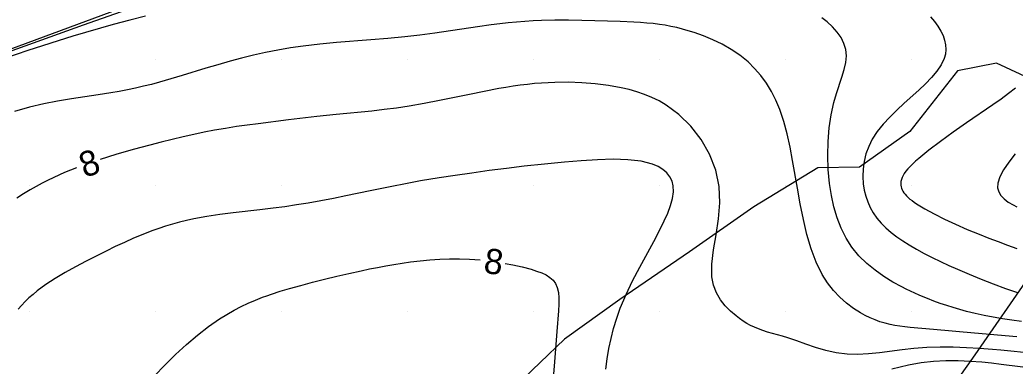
# Model space of a CAD drawing. Extents: x 2602990 to 2605851, y 618069 to 619180.
# Drawn here: x 2603189.3 to 2603268.2, y 618625.7 to 618653.1 of the extents above; entities that cross this region are included whole.
import ezdxf

# ---------------------------------------------------------------- set-up
doc = ezdxf.new("R2010")
doc.units = 0
for name, color, linetype in [('DTM Contours Major', 7, 'Continuous'), ('DTM Contours Major Text', 7, 'Continuous'), ('DTM Contours Minor', 7, 'Continuous'), ('DTM Contours Minor Text', 7, 'Continuous'), ('Exist DTM Crownline', 7, 'Continuous'), ('Exist DTM QL2 LIDAR Elevation Point', 7, 'Continuous'), ('Exist Roads EOP', 7, 'Continuous'), ('PH Exist DTM Obscure Area', 7, 'Continuous')]:
    doc.layers.add(name, color=color, linetype=linetype)

msp = doc.modelspace()

# ---------------------------------------------------------------- linework, layer by layer
at = {"layer": 'DTM Contours Major'}
for points in [[(2603269.723, 618626.675), (2603267.113, 618626.927), (2603266.446, 618626.985), (2603265.423, 618627.063), (2603264.382, 618627.124), (2603263.331, 618627.162), (2603262.279, 618627.17), (2603261.232, 618627.142), (2603260.199, 618627.072), (2603259.268, 618626.969), (2603257.463, 618626.726), (2603256.59, 618626.631), (2603255.738, 618626.583), (2603254.908, 618626.603), (2603254.045, 618626.717), (2603253.21, 618626.908), (2603252.407, 618627.15), (2603251.637, 618627.417), (2603250.904, 618627.682), (2603250.211, 618627.919), (2603249.781, 618628.049), (2603248.587, 618628.375), (2603248.218, 618628.487), (2603247.862, 618628.615), (2603247.552, 618628.747), (2603247.25, 618628.896), (2603246.954, 618629.063), (2603246.663, 618629.248), (2603246.375, 618629.449), (2603246.088, 618629.668), (2603245.647, 618630.041), (2603245.227, 618630.461), (2603244.848, 618630.936), (2603244.532, 618631.474), (2603244.299, 618632.08), (2603244.17, 618632.764), (2603244.173, 618633.768), (2603244.311, 618634.886), (2603244.512, 618636.088), (2603244.703, 618637.348), (2603244.809, 618638.637), (2603244.758, 618639.926), (2603244.479, 618641.232), (2603243.987, 618642.482), (2603243.313, 618643.649), (2603242.493, 618644.707), (2603241.558, 618645.629), (2603240.542, 618646.388), (2603239.981, 618646.717), (2603239.406, 618646.998), (2603238.819, 618647.237), (2603238.218, 618647.439), (2603237.606, 618647.609), (2603236.981, 618647.752), (2603235.956, 618647.938), (2603234.908, 618648.072), (2603233.846, 618648.157), (2603232.777, 618648.195), (2603231.712, 618648.186), (2603230.656, 618648.134), (2603230.09, 618648.088), (2603229.526, 618648.03), (2603228.963, 618647.961), (2603228.398, 618647.881), (2603227.829, 618647.791), (2603227.253, 618647.691), (2603226.106, 618647.473), (2603224.933, 618647.233), (2603222.542, 618646.736), (2603221.34, 618646.502), (2603220.146, 618646.296), (2603219.142, 618646.148), (2603218.151, 618646.022), (2603217.175, 618645.914), (2603214.344, 618645.633), (2603212.817, 618645.469), (2603210.582, 618645.205), (2603208.15, 618644.906), (2603207.297, 618644.794), (2603206.439, 618644.673), (2603205.576, 618644.538), (2603204.707, 618644.387), (2603203.88, 618644.227), (2603203.045, 618644.051), (2603202.199, 618643.86), (2603201.337, 618643.654), (2603200.459, 618643.435), (2603199.561, 618643.204), (2603198.234, 618642.851), (2603196.877, 618642.466), (2603195.619, 618642.075)], [(2603193.735, 618641.405), (2603192.796, 618641.034), (2603191.488, 618640.436), (2603191.007, 618640.191), (2603190.532, 618639.933), (2603190.06, 618639.661), (2603189.537, 618639.341), (2603189.014, 618638.999)]]:
    msp.add_lwpolyline(points, dxfattribs=at)
at = {"layer": 'DTM Contours Minor'}
for points in [[(2603180.514, 618647.89), (2603200.496, 618655.288)], [(2603188.36, 618650.611), (2603194.289, 618652.758), (2603200.261, 618654.868)], [(2603199.215, 618653.431), (2603197.98, 618653.126), (2603196.652, 618652.773), (2603193.447, 618651.847), (2603189.893, 618650.726), (2603186.139, 618649.456)], [(2603268.757, 618629.22), (2603267.987, 618629.317), (2603267.232, 618629.428), (2603266.494, 618629.552), (2603265.773, 618629.69), (2603265.068, 618629.842), (2603264.381, 618630.009), (2603263.847, 618630.154), (2603263.323, 618630.308), (2603262.807, 618630.472), (2603262.296, 618630.647), (2603261.789, 618630.833), (2603261.285, 618631.029), (2603260.949, 618631.166), (2603260.613, 618631.309), (2603260.276, 618631.458), (2603259.938, 618631.614), (2603259.597, 618631.779), (2603259.254, 618631.952), (2603258.537, 618632.343), (2603257.822, 618632.78), (2603257.124, 618633.271), (2603256.459, 618633.819), (2603255.842, 618634.431), (2603255.289, 618635.112), (2603254.833, 618635.829), (2603254.445, 618636.607), (2603254.123, 618637.436), (2603253.862, 618638.309), (2603253.659, 618639.218), (2603253.511, 618640.156), (2603253.405, 618641.267), (2603253.365, 618642.387), (2603253.391, 618643.498), (2603253.481, 618644.581), (2603253.634, 618645.618), (2603253.847, 618646.591), (2603254.055, 618647.308), (2603254.49, 618648.606), (2603254.671, 618649.197), (2603254.797, 618649.757), (2603254.843, 618650.289), (2603254.795, 618650.795), (2603254.653, 618651.279), (2603254.427, 618651.741), (2603254.123, 618652.18), (2603253.749, 618652.596), (2603253.313, 618652.989), (2603252.887, 618653.313)], [(2603261.515, 618653.379), (2603261.832, 618653.008), (2603262.108, 618652.635), (2603262.34, 618652.261), (2603262.517, 618651.9), (2603262.646, 618651.537), (2603262.723, 618651.172), (2603262.743, 618650.806), (2603262.704, 618650.438), (2603262.602, 618650.069), (2603262.366, 618649.578), (2603262.03, 618649.084), (2603261.611, 618648.586), (2603261.125, 618648.083), (2603260.591, 618647.574), (2603259.44, 618646.528), (2603258.857, 618645.988), (2603258.295, 618645.434), (2603257.77, 618644.864), (2603257.301, 618644.276), (2603256.905, 618643.668), (2603256.618, 618643.095), (2603256.403, 618642.509), (2603256.256, 618641.914), (2603256.174, 618641.317), (2603256.153, 618640.723), (2603256.19, 618640.138), (2603256.267, 618639.645), (2603256.384, 618639.165), (2603256.542, 618638.699), (2603256.74, 618638.251), (2603256.98, 618637.821), (2603257.26, 618637.414), (2603257.597, 618637.011), (2603257.976, 618636.63), (2603258.392, 618636.27), (2603258.843, 618635.927), (2603259.324, 618635.599), (2603259.832, 618635.281), (2603260.414, 618634.944), (2603261.022, 618634.616), (2603261.653, 618634.294), (2603262.307, 618633.978), (2603262.979, 618633.666), (2603263.669, 618633.356), (2603264.592, 618632.955), (2603265.536, 618632.563), (2603266.495, 618632.185), (2603267.465, 618631.83), (2603268.439, 618631.503)], [(2603268.376, 618627.986), (2603265.027, 618628.287), (2603261.758, 618628.582), (2603259.899, 618628.742), (2603259.486, 618628.784), (2603259.088, 618628.833), (2603258.701, 618628.892), (2603258.325, 618628.964), (2603257.914, 618629.064), (2603257.513, 618629.185), (2603257.119, 618629.328), (2603256.73, 618629.494), (2603256.344, 618629.682), (2603255.96, 618629.895), (2603255.404, 618630.249), (2603254.855, 618630.659), (2603254.324, 618631.13), (2603253.818, 618631.665), (2603253.348, 618632.269), (2603252.92, 618632.946), (2603252.452, 618633.905), (2603252.056, 618634.966), (2603251.72, 618636.105), (2603251.433, 618637.302), (2603251.183, 618638.535), (2603250.958, 618639.781), (2603250.579, 618641.986), (2603250.375, 618643.056), (2603250.146, 618644.092), (2603249.88, 618645.084), (2603249.564, 618646.024), (2603249.251, 618646.769), (2603248.894, 618647.47), (2603248.495, 618648.125), (2603248.052, 618648.734), (2603247.567, 618649.295), (2603247.04, 618649.809), (2603246.395, 618650.333), (2603245.707, 618650.798), (2603244.988, 618651.207), (2603244.25, 618651.565), (2603243.503, 618651.875), (2603242.759, 618652.14), (2603242.296, 618652.286), (2603241.838, 618652.417), (2603241.381, 618652.532), (2603240.925, 618652.632), (2603240.467, 618652.717), (2603240.007, 618652.788), (2603239.513, 618652.848), (2603239.012, 618652.896), (2603238.501, 618652.933), (2603237.978, 618652.962), (2603236.89, 618653.009), (2603234.892, 618653.082), (2603233.844, 618653.109), (2603232.779, 618653.123), (2603231.709, 618653.119), (2603230.644, 618653.093), (2603229.98, 618653.062), (2603229.32, 618653.021), (2603228.66, 618652.969), (2603227.998, 618652.907), (2603227.33, 618652.834), (2603226.653, 618652.751), (2603225.577, 618652.603), (2603222.181, 618652.095), (2603220.997, 618651.934), (2603219.79, 618651.79), (2603218.449, 618651.66), (2603217.093, 618651.55), (2603214.381, 618651.341), (2603213.047, 618651.219), (2603211.743, 618651.069), (2603210.72, 618650.921), (2603209.722, 618650.749), (2603208.746, 618650.555), (2603207.79, 618650.342), (2603206.852, 618650.111), (2603205.929, 618649.865), (2603204.962, 618649.588), (2603204.009, 618649.302), (2603202.142, 618648.73), (2603201.227, 618648.456), (2603200.322, 618648.199), (2603199.69, 618648.031), (2603199.058, 618647.875), (2603198.424, 618647.729), (2603197.785, 618647.593), (2603197.136, 618647.467), (2603196.473, 618647.351), (2603195.458, 618647.192), (2603193.339, 618646.88), (2603192.246, 618646.699), (2603191.139, 618646.483), (2603190.022, 618646.218), (2603188.822, 618645.869)], [(2603268.279, 618647.728), (2603267.724, 618647.305), (2603267.121, 618646.865), (2603266.474, 618646.409), (2603264.392, 618644.966), (2603263.335, 618644.227), (2603262.322, 618643.5), (2603261.394, 618642.803), (2603260.593, 618642.153), (2603260.343, 618641.934), (2603260.116, 618641.723), (2603259.911, 618641.519), (2603259.731, 618641.323), (2603259.574, 618641.133), (2603259.442, 618640.949), (2603259.344, 618640.786), (2603259.266, 618640.628), (2603259.21, 618640.474), (2603259.173, 618640.322), (2603259.158, 618640.175), (2603259.163, 618640.029), (2603259.183, 618639.906), (2603259.218, 618639.784), (2603259.268, 618639.663), (2603259.332, 618639.543), (2603259.412, 618639.424), (2603259.506, 618639.305), (2603259.62, 618639.18), (2603259.75, 618639.055), (2603259.895, 618638.929), (2603260.055, 618638.802), (2603260.23, 618638.674), (2603260.419, 618638.545), (2603261.062, 618638.15), (2603261.807, 618637.745), (2603262.633, 618637.335), (2603263.52, 618636.926), (2603264.445, 618636.523), (2603265.386, 618636.133), (2603266.142, 618635.832), (2603266.894, 618635.545), (2603267.642, 618635.272), (2603268.386, 618635.014)], [(2603268.251, 618642.513), (2603267.742, 618641.851), (2603267.32, 618641.241), (2603267.016, 618640.683), (2603266.857, 618640.177), (2603266.85, 618639.823), (2603266.938, 618639.499), (2603267.113, 618639.202), (2603267.369, 618638.931), (2603267.695, 618638.683), (2603268.085, 618638.457), (2603268.388, 618638.312)], [(2603235.759, 618625.437), (2603235.868, 618626.248), (2603236.005, 618627.056), (2603236.172, 618627.86), (2603236.375, 618628.662), (2603236.616, 618629.462), (2603236.899, 618630.261), (2603237.36, 618631.36), (2603237.884, 618632.449), (2603238.443, 618633.519), (2603239.563, 618635.568), (2603240.072, 618636.529), (2603240.397, 618637.189), (2603240.676, 618637.819), (2603240.898, 618638.414), (2603241.051, 618638.974), (2603241.125, 618639.495), (2603241.11, 618639.974), (2603241.015, 618640.356), (2603240.846, 618640.702), (2603240.604, 618641.012), (2603240.291, 618641.282), (2603239.909, 618641.513), (2603239.459, 618641.702), (2603238.56, 618641.926), (2603237.509, 618642.045), (2603236.341, 618642.079), (2603235.09, 618642.047), (2603233.791, 618641.966), (2603232.477, 618641.856), (2603230.88, 618641.702), (2603229.285, 618641.529), (2603227.882, 618641.361), (2603226.483, 618641.182), (2603225.11, 618640.994), (2603223.786, 618640.802), (2603222.534, 618640.609), (2603221.035, 618640.36), (2603219.848, 618640.146), (2603218.771, 618639.936), (2603217.038, 618639.577), (2603215.126, 618639.18), (2603214.135, 618638.981), (2603213.133, 618638.789), (2603212.128, 618638.609), (2603211.208, 618638.458), (2603210.284, 618638.32), (2603209.344, 618638.195), (2603208.302, 618638.07), (2603206.176, 618637.828), (2603205.117, 618637.693), (2603204.076, 618637.538), (2603203.065, 618637.355), (2603202.487, 618637.23), (2603201.921, 618637.092), (2603201.365, 618636.941), (2603200.817, 618636.776), (2603200.274, 618636.598), (2603199.735, 618636.405), (2603199.005, 618636.122), (2603198.276, 618635.816), (2603197.546, 618635.491), (2603196.817, 618635.148), (2603196.086, 618634.792), (2603195.354, 618634.426), (2603194.506, 618633.992), (2603193.668, 618633.548), (2603192.849, 618633.091), (2603192.063, 618632.621), (2603191.321, 618632.136), (2603190.635, 618631.635), (2603190.295, 618631.361), (2603189.972, 618631.079), (2603189.667, 618630.79), (2603189.378, 618630.49), (2603189.103, 618630.179)], [(2603199.94, 618624.896), (2603200.759, 618625.749), (2603201.606, 618626.578), (2603202.472, 618627.371), (2603203.348, 618628.116), (2603204.226, 618628.799), (2603205.096, 618629.409), (2603205.673, 618629.774), (2603206.245, 618630.103), (2603206.814, 618630.4), (2603207.381, 618630.669), (2603207.948, 618630.912), (2603208.518, 618631.134), (2603208.863, 618631.258), (2603209.212, 618631.377), (2603209.92, 618631.603), (2603210.651, 618631.819), (2603211.547, 618632.07), (2603212.477, 618632.319), (2603213.43, 618632.562), (2603214.398, 618632.797), (2603215.371, 618633.023), (2603216.339, 618633.238), (2603216.995, 618633.376), (2603217.646, 618633.507), (2603218.294, 618633.629), (2603218.942, 618633.742), (2603219.59, 618633.845), (2603220.242, 618633.937), (2603221.014, 618634.029), (2603221.792, 618634.103), (2603222.575, 618634.154), (2603223.36, 618634.182), (2603224.147, 618634.184), (2603224.935, 618634.157), (2603225.778, 618634.094)], [(2603227.759, 618633.822), (2603228.371, 618633.706), (2603229.128, 618633.535), (2603229.817, 618633.352), (2603230.263, 618633.214), (2603230.665, 618633.067), (2603231.018, 618632.902), (2603231.321, 618632.712), (2603231.571, 618632.491), (2603231.763, 618632.23), (2603231.905, 618631.901), (2603231.989, 618631.519), (2603232.024, 618631.084), (2603232.023, 618630.596), (2603231.995, 618630.056), (2603231.867, 618628.409), (2603231.676, 618626.004), (2603231.578, 618624.707)], [(2603270.139, 618625.42), (2603267.136, 618625.805), (2603266.369, 618625.893), (2603265.591, 618625.971), (2603264.658, 618626.043), (2603263.707, 618626.085), (2603262.741, 618626.088), (2603261.762, 618626.04), (2603260.772, 618625.933), (2603259.773, 618625.755), (2603258.465, 618625.413)]]:
    msp.add_lwpolyline(points, dxfattribs=at)
at = {"layer": 'Exist DTM Crownline'}
msp.add_spline([(2603233.488, 618380.754), (2603285.185, 618400.095), (2603335.457, 618418.629), (2603390.812, 618439.069), (2603440.087, 618457.325), (2603493.996, 618477.231), (2603542.655, 618495.301), (2603600.808, 618516.867), (2603653.659, 618536.362), (2603706.222, 618555.742), (2603764.811, 618577.593), (2603823.52, 618599.847), (2603878.564, 618620.56), (2603937.951, 618643.078), (2603997.369, 618665.789), (2604036.209, 618680.665), (2604055.311, 618688.017)], degree=3, dxfattribs=at)
at = {"layer": 'Exist DTM QL2 LIDAR Elevation Point'}
for p, q in [((2603190, 618650), (2603190, 618650)), ((2603200, 618650), (2603200, 618650)), ((2603210, 618650), (2603210, 618650)), ((2603220, 618650), (2603220, 618650)), ((2603230, 618650), (2603230, 618650)), ((2603240, 618650), (2603240, 618650)), ((2603250, 618650), (2603250, 618650)), ((2603260, 618650), (2603260, 618650)), ((2603190, 618640), (2603190, 618640)), ((2603200, 618640), (2603200, 618640)), ((2603210, 618640), (2603210, 618640)), ((2603220, 618640), (2603220, 618640)), ((2603230, 618640), (2603230, 618640)), ((2603240, 618640), (2603240, 618640)), ((2603250, 618640), (2603250, 618640)), ((2603260, 618640), (2603260, 618640)), ((2603190, 618630), (2603190, 618630)), ((2603200, 618630), (2603200, 618630)), ((2603210, 618630), (2603210, 618630)), ((2603220, 618630), (2603220, 618630)), ((2603230, 618630), (2603230, 618630)), ((2603240, 618630), (2603240, 618630)), ((2603250, 618630), (2603250, 618630)), ((2603260, 618630), (2603260, 618630))]:
    msp.add_line(p, q, dxfattribs=at)
at = {"layer": 'Exist Roads EOP'}
for points in [[(2603230.17, 618389.98), (2603282.929, 618409.597), (2603332.773, 618427.868), (2603388.167, 618448.413), (2603437.203, 618466.721), (2603490.778, 618486.527), (2603539.039, 618504.558), (2603597.451, 618526.156), (2603651.053, 618545.972), (2603705.208, 618566.084), (2603762.02, 618587.183), (2603820.334, 618609.162), (2603876.341, 618629.99), (2603934.909, 618652.28), (2603996.409, 618675.568), (2604033.216, 618689.957), (2604052.01, 618697.199)], [(2604034.633, 618668.486), (2603984.89, 618650.123), (2603936.767, 618631.654), (2603888.195, 618613.335), (2603837.766, 618594.258), (2603782.918, 618573.705), (2603731.939, 618554.39), (2603671.126, 618532.171), (2603621.822, 618514.106), (2603561.545, 618491.877), (2603506.421, 618471.293), (2603452.163, 618451.33), (2603398.364, 618431.316), (2603341.431, 618410.355), (2603281.65, 618388.199), (2603223.033, 618366.475), (2603185.717, 618352.612)]]:
    msp.add_spline(points, degree=3, dxfattribs=at)
at = {"layer": 'PH Exist DTM Obscure Area'}
for points in [[(2603273.925, 618646.38), (2603266.771, 618649.714), (2603263.659, 618649.095), (2603259.892, 618644.29), (2603255.881, 618641.454), (2603252.581, 618641.407), (2603247.49, 618638.322), (2603242.397, 618634.73), (2603236.858, 618630.949), (2603232.465, 618627.798), (2603224.752, 618620.411)], [(2603270.508, 618608.643), (2603262.367, 618604.748), (2603257.104, 618605.344), (2603256.246, 618611.693), (2603257.086, 618614.798), (2603260.857, 618620.618), (2603265.074, 618626.562), (2603269.546, 618633.013)]]:
    msp.add_lwpolyline(points, dxfattribs=at)

# ---------------------------------------------------------------- texts
at = {"layer": 'DTM Contours Major Text'}
msp.add_text('8', height=2, rotation=19.56583, dxfattribs=at).set_placement((2603194.392, 618640.59))
at = {"layer": 'DTM Contours Minor Text'}
msp.add_text('8', height=2, rotation=352.15486, dxfattribs=at).set_placement((2603225.988, 618633.078))

doc.saveas('drawing.dxf')
